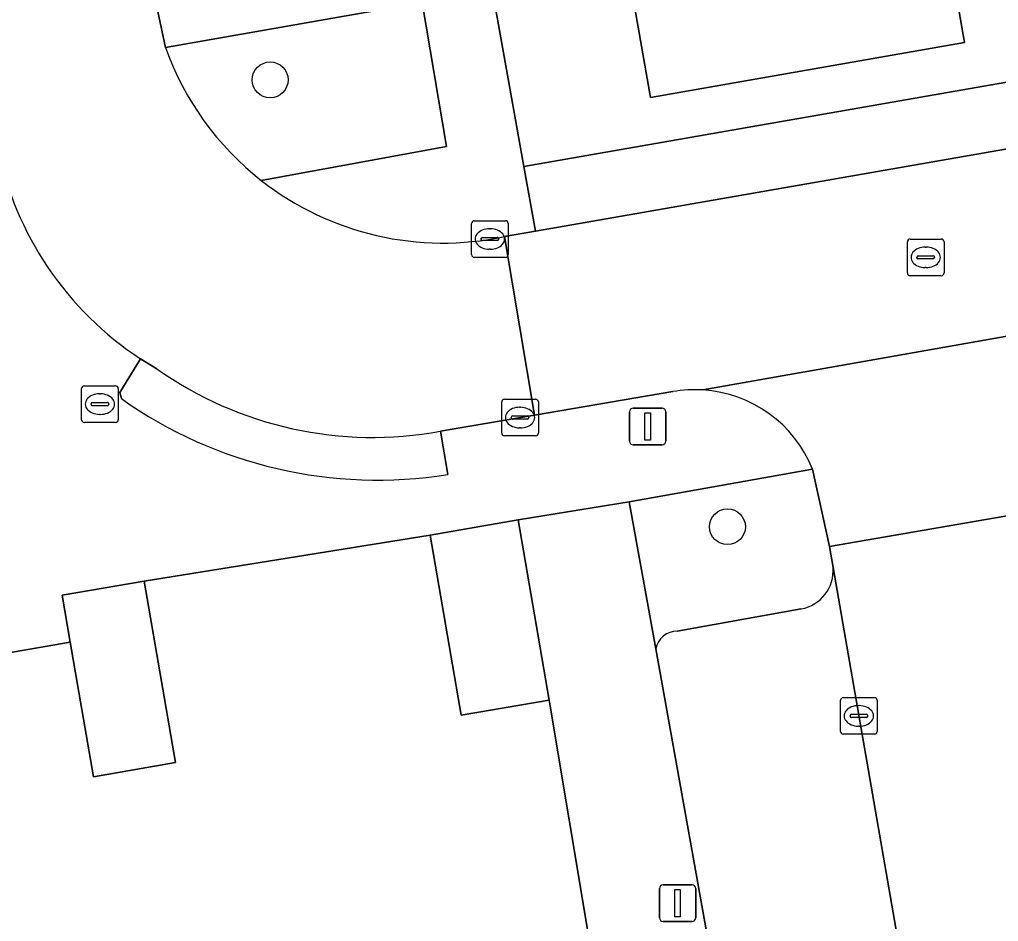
# Model space of a CAD drawing. Extents: x 162879 to 165540, y 384011 to 385181.
# Drawn here: x 164587.44 to 164614.16, y 384326.69 to 384351.32 of the extents above; entities that cross this region are included whole.
import ezdxf

# ---------------------------------------------------------------- set-up
doc = ezdxf.new("R2010")
doc.units = 0
for name, color, linetype in [('IMGEO_Boom', 7, 'Continuous'), ('IMGEO_Erf', 7, 'Continuous'), ('IMGEO_Groenvoorziening', 7, 'Continuous'), ('IMGEO_Kolk', 7, 'Continuous'), ('IMGEO_Lichtmast', 7, 'Continuous'), ('IMGEO_Pand', 7, 'Continuous'), ('IMGEO_Parkeervlak_open', 7, 'Continuous'), ('IMGEO_Rijbaan_lokaal_open', 7, 'Continuous'), ('IMGEO_Rioolput', 7, 'Continuous'), ('IMGEO_Voetpad_open', 7, 'Continuous')]:
    doc.layers.add(name, color=color, linetype=linetype)

msp = doc.modelspace()

# ---------------------------------------------------------------- linework, layer by layer
at = {"layer": 'IMGEO_Boom'}
for centre in [(164594.283, 384349.673), (164606.765, 384337.469)]:
    msp.add_circle(centre, 0.489, dxfattribs=at)
at = {"layer": 'IMGEO_Erf'}
for points in [[(164597.076, 384370.428), (164601.203, 384347.304), (164620.793, 384350.728), (164620.496, 384351.979)], [(164612.377, 384355.618), (164613.237, 384350.692), (164604.664, 384349.195), (164603.72, 384354.6)]]:
    msp.add_lwpolyline(points, dxfattribs=at)
msp.add_lwpolyline([(164601.896, 384332.734), (164599.496, 384332.322), (164598.652, 384337.242), (164590.846, 384335.981), (164591.696, 384331.027), (164589.46, 384330.643), (164588.829, 384334.319), (164586.139, 384333.857), (164586.596, 384331.196), (164579.295, 384329.944), (164578.838, 384332.605), (164572.954, 384331.664), (164563.78, 384330.172), (164565.493, 384319.572), (164571.924, 384320.699), (164578.086, 384321.778), (164577.474, 384325.234), (164583.652, 384326.328), (164584.278, 384322.863), (164590.469, 384323.947), (164596.661, 384325.032), (164598.077, 384325.28), (164603.001, 384326.143)], close=True, dxfattribs=at)
at = {"layer": 'IMGEO_Groenvoorziening'}
for points in [[(164594.042, 384346.925), (164599.097, 384347.851), (164598.43, 384351.781), (164591.425, 384350.554)], [(164609.648, 384336.357), (164609.546, 384336.926), (164609.089, 384339.045), (164604.085, 384338.154), (164604.807, 384334.135)], [(164605.393, 384334.621), (164608.781, 384335.227)]]:
    msp.add_lwpolyline(points, dxfattribs=at)
for centre, radius, start, end in [((164599, 384353.259), 8.043, 199.6483, 231.9451), ((164608.585, 384336.275), 1.066, 280.5798, 4.4253), ((164605.396, 384334.022), 0.599, 90.2531, 169.0882)]:
    msp.add_arc(centre, radius, start, end, dxfattribs=at)
at = {"layer": 'IMGEO_Kolk'}
for p, q in [((164599.779, 384344.9), (164599.779, 384345.752)), ((164599.854, 384345.826), (164600.706, 384345.826)), ((164600.78, 384345.752), (164600.78, 384344.9)), ((164600.267, 384345.606), (164600.292, 384345.606)), ((164600.038, 384345.32), (164600.038, 384345.332)), ((164600.476, 384345.283), (164600.078, 384345.283)), ((164600.081, 384345.369), (164600.479, 384345.369)), ((164600.522, 384345.332), (164600.522, 384345.32)), ((164600.29, 384345.046), (164600.265, 384345.046)), ((164600.706, 384344.826), (164599.854, 384344.826)), ((164600.678, 384340.951), (164601.53, 384340.951)), ((164600.603, 384340.025), (164600.603, 384340.877)), ((164601.091, 384340.731), (164601.116, 384340.731)), ((164601.604, 384340.877), (164601.604, 384340.025)), ((164600.862, 384340.445), (164600.862, 384340.457)), ((164601.3, 384340.408), (164600.902, 384340.408)), ((164600.905, 384340.494), (164601.303, 384340.494)), ((164601.346, 384340.457), (164601.346, 384340.445)), ((164601.114, 384340.171), (164601.089, 384340.171)), ((164601.53, 384339.951), (164600.678, 384339.951)), ((164609.851, 384331.878), (164609.851, 384332.73)), ((164609.926, 384332.804), (164610.778, 384332.804)), ((164610.852, 384332.73), (164610.852, 384331.878)), ((164610.339, 384332.584), (164610.364, 384332.584)), ((164610.11, 384332.298), (164610.11, 384332.31)), ((164610.548, 384332.261), (164610.15, 384332.261)), ((164610.153, 384332.347), (164610.551, 384332.347)), ((164610.594, 384332.31), (164610.594, 384332.298)), ((164610.362, 384332.024), (164610.337, 384332.024)), ((164610.778, 384331.804), (164609.926, 384331.804))]:
    msp.add_line(p, q, dxfattribs=at)
for points in [[(164599.779, 384344.9), (164599.779, 384345.752)], [(164599.854, 384345.826), (164600.706, 384345.826)], [(164600.78, 384345.752), (164600.78, 384344.9)], [(164600.706, 384344.826), (164599.854, 384344.826)], [(164600.678, 384340.951), (164601.53, 384340.951)], [(164600.603, 384340.025), (164600.603, 384340.877)], [(164601.604, 384340.877), (164601.604, 384340.025)], [(164601.53, 384339.951), (164600.678, 384339.951)], [(164609.851, 384331.878), (164609.851, 384332.73)], [(164609.926, 384332.804), (164610.778, 384332.804)], [(164610.852, 384332.73), (164610.852, 384331.878)], [(164610.778, 384331.804), (164609.926, 384331.804)]]:
    msp.add_lwpolyline(points, dxfattribs=at)
for centre, radius, start, end in [((164599.856, 384345.75), 0.0765, 91.552, 178.448), ((164599.856, 384345.75), 0.0765, 91.552, 178.448), ((164600.704, 384345.75), 0.0765, 1.552, 88.448), ((164600.704, 384345.75), 0.0765, 1.552, 88.448), ((164600.078, 384345.329), 0.0403, 85.8775, 175.7526), ((164600.075, 384345.319), 0.0366, 178.938, 274.7102), ((164600.479, 384345.326), 0.043, 264.8664, 352.4533), ((164600.483, 384345.331), 0.0386, 1.7309, 96.639), ((164599.856, 384344.902), 0.0765, 181.552, 268.448), ((164599.856, 384344.902), 0.0765, 181.552, 268.448), ((164600.704, 384344.902), 0.0765, 271.552, 358.448), ((164600.704, 384344.902), 0.0765, 271.552, 358.448), ((164600.68, 384340.875), 0.0765, 91.552, 178.448), ((164600.68, 384340.875), 0.0765, 91.552, 178.448), ((164601.528, 384340.875), 0.0765, 1.552, 88.448), ((164601.528, 384340.875), 0.0765, 1.552, 88.448), ((164600.902, 384340.454), 0.0403, 85.8775, 175.7526), ((164600.899, 384340.444), 0.0366, 178.938, 274.7102), ((164601.303, 384340.451), 0.043, 264.8664, 352.4533), ((164601.307, 384340.456), 0.0386, 1.7309, 96.639), ((164600.68, 384340.027), 0.0765, 181.552, 268.448), ((164600.68, 384340.027), 0.0765, 181.552, 268.448), ((164601.528, 384340.027), 0.0765, 271.552, 358.448), ((164601.528, 384340.027), 0.0765, 271.552, 358.448), ((164609.928, 384332.728), 0.0765, 91.552, 178.448), ((164609.928, 384332.728), 0.0765, 91.552, 178.448), ((164610.776, 384332.728), 0.0765, 1.552, 88.448), ((164610.776, 384332.728), 0.0765, 1.552, 88.448), ((164610.15, 384332.307), 0.0403, 85.8775, 175.7526), ((164610.147, 384332.297), 0.0366, 178.938, 274.7102), ((164610.551, 384332.304), 0.043, 264.8664, 352.4533), ((164610.555, 384332.309), 0.0386, 1.7309, 96.639), ((164609.928, 384331.88), 0.0765, 181.552, 268.448), ((164609.928, 384331.88), 0.0765, 181.552, 268.448), ((164610.776, 384331.88), 0.0765, 271.552, 358.448), ((164610.776, 384331.88), 0.0765, 271.552, 358.448)]:
    msp.add_arc(centre, radius, start, end, dxfattribs=at)
for centre, major_axis, ratio, start_param, end_param in [((164600.266, 384345.326), (-0.387, 0.002), 0.722429, 4.712389, 7.853982), ((164600.291, 384345.326), (-0.39, 0.002), 0.717154, 1.570796, 4.712389), ((164601.09, 384340.451), (-0.387, 0.002), 0.722429, 4.712389, 7.853982), ((164601.115, 384340.451), (-0.39, 0.002), 0.717154, 1.570796, 4.712389), ((164610.338, 384332.304), (-0.387, 0.002), 0.722429, 4.712389, 7.853982), ((164610.363, 384332.304), (-0.39, 0.002), 0.717154, 1.570796, 4.712389)]:
    msp.add_ellipse(centre, major_axis=major_axis, ratio=ratio, start_param=start_param, end_param=end_param, dxfattribs=at)
at = {"layer": 'IMGEO_Lichtmast'}
for p, q in [((164604.191, 384340.707), (164604.981, 384340.707)), ((164604.981, 384340.707), (164604.191, 384340.707)), ((164604.091, 384339.807), (164604.091, 384340.607)), ((164604.091, 384340.607), (164604.091, 384339.807)), ((164605.081, 384340.607), (164605.081, 384339.807)), ((164605.081, 384339.807), (164605.081, 384340.607)), ((164604.981, 384339.707), (164604.191, 384339.707)), ((164604.191, 384339.707), (164604.981, 384339.707)), ((164604.908, 384326.791), (164604.908, 384327.591)), ((164604.908, 384327.591), (164604.908, 384326.791)), ((164605.008, 384327.691), (164605.798, 384327.691)), ((164605.798, 384327.691), (164605.008, 384327.691)), ((164605.898, 384327.591), (164605.898, 384326.791)), ((164605.898, 384326.791), (164605.898, 384327.591)), ((164605.798, 384326.691), (164605.008, 384326.691)), ((164605.008, 384326.691), (164605.798, 384326.691))]:
    msp.add_line(p, q, dxfattribs=at)
for points in [[(164604.511, 384340.582), (164604.661, 384340.582), (164604.661, 384339.832), (164604.511, 384339.832), (164604.511, 384340.582)], [(164605.328, 384327.566), (164605.478, 384327.566), (164605.478, 384326.816), (164605.328, 384326.816), (164605.328, 384327.566)]]:
    msp.add_lwpolyline(points, dxfattribs=at)
for centre, start, end in [((164604.191, 384340.607), 90, 180), ((164604.191, 384340.607), 90, 180), ((164604.981, 384340.607), 0, 90), ((164604.981, 384340.607), 360, 90), ((164604.191, 384339.807), 180, 270), ((164604.191, 384339.807), 180, 270), ((164604.981, 384339.807), 270, 0), ((164604.981, 384339.807), 270, 0), ((164605.008, 384327.591), 90, 180), ((164605.008, 384327.591), 90, 180), ((164605.798, 384327.591), 0, 90), ((164605.798, 384327.591), 360, 90), ((164605.008, 384326.791), 180, 270), ((164605.008, 384326.791), 180, 270), ((164605.798, 384326.791), 270, 0), ((164605.798, 384326.791), 270, 0)]:
    msp.add_arc(centre, 0.1, start, end, dxfattribs=at)
at = {"layer": 'IMGEO_Pand'}
for points in [[(164612.293, 384356.098), (164603.72, 384354.6), (164604.664, 384349.195), (164613.237, 384350.692), (164612.377, 384355.618)], [(164601.896, 384332.734), (164601.052, 384337.654), (164598.652, 384337.242), (164599.496, 384332.322)], [(164590.846, 384335.981), (164588.61, 384335.598), (164588.829, 384334.319), (164589.46, 384330.643), (164591.696, 384331.027)]]:
    msp.add_lwpolyline(points, close=True, dxfattribs=at)
at = {"layer": 'IMGEO_Parkeervlak_open'}
for points in [[(164608.795, 384314.618), (164613.287, 384315.402), (164609.648, 384336.357)], [(164608.781, 384335.227), (164605.393, 384334.621)], [(164604.807, 384334.135), (164608.219, 384315.089)]]:
    msp.add_lwpolyline(points, dxfattribs=at)
for centre, radius, start, end in [((164608.585, 384336.275), 1.066, 280.5798, 4.4253), ((164605.396, 384334.022), 0.599, 90.2531, 169.0882)]:
    msp.add_arc(centre, radius, start, end, dxfattribs=at)
at = {"layer": 'IMGEO_Rijbaan_lokaal_open'}
for points in [[(164591.425, 384350.554), (164591.217, 384351.54), (164583.93, 384393.424), (164583.751, 384394.465), (164578.884, 384393.658), (164578.972, 384392.936), (164585.114, 384358.56), (164586.471, 384349.999), (164586.845, 384347.824)], [(164619.621, 384348.695), (164601.525, 384345.541), (164600.676, 384345.393), (164601.496, 384340.519), (164605.274, 384341.159)], [(164598.934, 384340.077), (164601.496, 384340.519), (164600.676, 384345.393)], [(164617.341, 384343.196), (164606.093, 384341.205)], [(164606.093, 384341.205), (164617.341, 384343.196)], [(164590.747, 384342.055), (164591.189, 384341.782)], [(164609.089, 384339.045), (164609.546, 384336.926), (164615.346, 384337.927), (164615.115, 384339.357)], [(164615.83, 384335.141), (164615.346, 384337.927), (164609.546, 384336.926), (164609.648, 384336.357), (164613.287, 384315.402), (164621.076, 384316.76), (164620.578, 384319.627), (164620.056, 384322.635), (164619.534, 384325.642), (164619.013, 384328.65), (164618.491, 384331.658), (164618.005, 384334.456), (164616.99, 384334.298)]]:
    msp.add_lwpolyline(points, dxfattribs=at)
for centre, radius, start, end in [((164599, 384353.259), 8.043, 199.6483, 231.9451), ((164595.731, 384349.63), 9.068, 191.4895, 236.6573), ((164598.998, 384353.255), 8.039, 231.944, 282.0491), ((164597.085, 384350.12), 10.212, 234.736, 280.4336), ((164605.879, 384337.702), 3.51, 86.504, 99.9254), ((164605.875, 384337.744), 3.467, 22.0288, 86.3909)]:
    msp.add_arc(centre, radius, start, end, dxfattribs=at)
at = {"layer": 'IMGEO_Rioolput'}
for p, q in [((164611.675, 384344.399), (164611.675, 384345.251)), ((164611.75, 384345.325), (164612.602, 384345.325)), ((164612.676, 384345.251), (164612.676, 384344.399)), ((164612.163, 384345.105), (164612.188, 384345.105)), ((164611.934, 384344.819), (164611.934, 384344.831)), ((164612.372, 384344.782), (164611.974, 384344.782)), ((164611.977, 384344.868), (164612.375, 384344.868)), ((164612.418, 384344.831), (164612.418, 384344.819)), ((164612.186, 384344.545), (164612.161, 384344.545)), ((164612.602, 384344.325), (164611.75, 384344.325)), ((164589.137, 384340.392), (164589.137, 384341.244)), ((164589.212, 384341.318), (164590.064, 384341.318)), ((164590.138, 384341.244), (164590.138, 384340.392)), ((164589.625, 384341.098), (164589.65, 384341.098)), ((164589.396, 384340.812), (164589.396, 384340.824)), ((164589.834, 384340.775), (164589.436, 384340.775)), ((164589.439, 384340.861), (164589.837, 384340.861)), ((164589.88, 384340.824), (164589.88, 384340.812)), ((164589.648, 384340.538), (164589.623, 384340.538)), ((164590.064, 384340.318), (164589.212, 384340.318))]:
    msp.add_line(p, q, dxfattribs=at)
for points in [[(164611.675, 384344.399), (164611.675, 384345.251)], [(164611.75, 384345.325), (164612.602, 384345.325)], [(164612.676, 384345.251), (164612.676, 384344.399)], [(164612.602, 384344.325), (164611.75, 384344.325)], [(164589.137, 384340.392), (164589.137, 384341.244)], [(164589.212, 384341.318), (164590.064, 384341.318)], [(164590.138, 384341.244), (164590.138, 384340.392)], [(164590.064, 384340.318), (164589.212, 384340.318)]]:
    msp.add_lwpolyline(points, dxfattribs=at)
for centre, radius, start, end in [((164611.752, 384345.249), 0.0765, 91.552, 178.448), ((164611.752, 384345.249), 0.0765, 91.552, 178.448), ((164612.6, 384345.249), 0.0765, 1.552, 88.448), ((164612.6, 384345.249), 0.0765, 1.552, 88.448), ((164611.974, 384344.828), 0.0403, 85.8775, 175.7526), ((164611.971, 384344.818), 0.0366, 178.938, 274.7102), ((164612.375, 384344.825), 0.043, 264.8664, 352.4533), ((164612.379, 384344.83), 0.0386, 1.7309, 96.639), ((164611.752, 384344.401), 0.0765, 181.552, 268.448), ((164611.752, 384344.401), 0.0765, 181.552, 268.448), ((164612.6, 384344.401), 0.0765, 271.552, 358.448), ((164612.6, 384344.401), 0.0765, 271.552, 358.448), ((164589.214, 384341.242), 0.0765, 91.552, 178.448), ((164589.214, 384341.242), 0.0765, 91.552, 178.448), ((164590.062, 384341.242), 0.0765, 1.552, 88.448), ((164590.062, 384341.242), 0.0765, 1.552, 88.448), ((164589.436, 384340.821), 0.0403, 85.8775, 175.7526), ((164589.433, 384340.811), 0.0366, 178.938, 274.7102), ((164589.837, 384340.818), 0.043, 264.8664, 352.4533), ((164589.841, 384340.823), 0.0386, 1.7309, 96.639), ((164589.214, 384340.394), 0.0765, 181.552, 268.448), ((164589.214, 384340.394), 0.0765, 181.552, 268.448), ((164590.062, 384340.394), 0.0765, 271.552, 358.448), ((164590.062, 384340.394), 0.0765, 271.552, 358.448)]:
    msp.add_arc(centre, radius, start, end, dxfattribs=at)
for centre, major_axis, ratio, start_param, end_param in [((164612.162, 384344.825), (-0.387, 0.002), 0.722429, 4.712389, 7.853982), ((164612.187, 384344.825), (-0.39, 0.002), 0.717154, 1.570796, 4.712389), ((164589.624, 384340.818), (-0.387, 0.002), 0.722429, 4.712389, 7.853982), ((164589.649, 384340.818), (-0.39, 0.002), 0.717154, 1.570796, 4.712389)]:
    msp.add_ellipse(centre, major_axis=major_axis, ratio=ratio, start_param=start_param, end_param=end_param, dxfattribs=at)
at = {"layer": 'IMGEO_Voetpad_open'}
for points in [[(164574.606, 384417.335), (164574.636, 384417.845), (164574.436, 384418.783), (164570.692, 384417.901), (164577.083, 384380.305), (164577.324, 384378.891), (164577.341, 384378.79), (164581.547, 384354.825), (164585.119, 384335.39), (164585.423, 384333.734), (164586.139, 384333.857), (164588.829, 384334.319), (164588.61, 384335.598), (164590.846, 384335.981), (164598.652, 384337.242), (164601.052, 384337.654), (164604.085, 384338.154), (164609.089, 384339.045)], [(164600.676, 384345.393), (164601.525, 384345.541), (164601.203, 384347.304), (164597.076, 384370.428), (164592.63, 384396.141)], [(164591.217, 384351.54), (164591.425, 384350.554), (164598.43, 384351.781), (164599.097, 384347.851), (164594.042, 384346.925)], [(164591.189, 384341.782), (164590.747, 384342.055), (164590.185, 384341.139), (164590.222, 384340.969)], [(164590.222, 384340.969), (164590.185, 384341.139), (164590.747, 384342.055)], [(164605.274, 384341.159), (164601.496, 384340.519), (164598.934, 384340.077), (164599.129, 384338.897)], [(164599.129, 384338.897), (164598.934, 384340.077)]]:
    msp.add_lwpolyline(points, dxfattribs=at)
for points in [[(164643.365, 384354.05), (164642.992, 384355.845), (164639.996, 384355.327), (164637.001, 384354.809), (164634.005, 384354.291), (164631.009, 384353.773), (164628.014, 384353.255), (164625.018, 384352.737), (164623.59, 384352.513), (164620.496, 384351.979), (164620.793, 384350.728), (164601.203, 384347.304), (164601.525, 384345.541), (164619.621, 384348.695), (164621.04, 384348.913), (164620.843, 384350.108)], [(164604.807, 384334.135), (164604.085, 384338.154), (164601.052, 384337.654), (164601.896, 384332.734), (164603.001, 384326.143), (164604.57, 384317.404), (164605.146, 384314.583), (164608.219, 384315.089)]]:
    msp.add_lwpolyline(points, close=True, dxfattribs=at)
for centre, radius, start, end in [((164595.731, 384349.63), 9.068, 191.4895, 236.6573), ((164598.998, 384353.255), 8.039, 231.944, 282.0491), ((164597.085, 384350.12), 10.212, 234.736, 280.4336), ((164605.879, 384337.702), 3.51, 86.504, 99.9254), ((164605.875, 384337.744), 3.467, 22.0288, 86.3909), ((164597.204, 384350.804), 12.061, 234.6265, 279.1823), ((164597.204, 384350.804), 12.061, 234.6265, 279.1823)]:
    msp.add_arc(centre, radius, start, end, dxfattribs=at)

doc.saveas('drawing.dxf')
